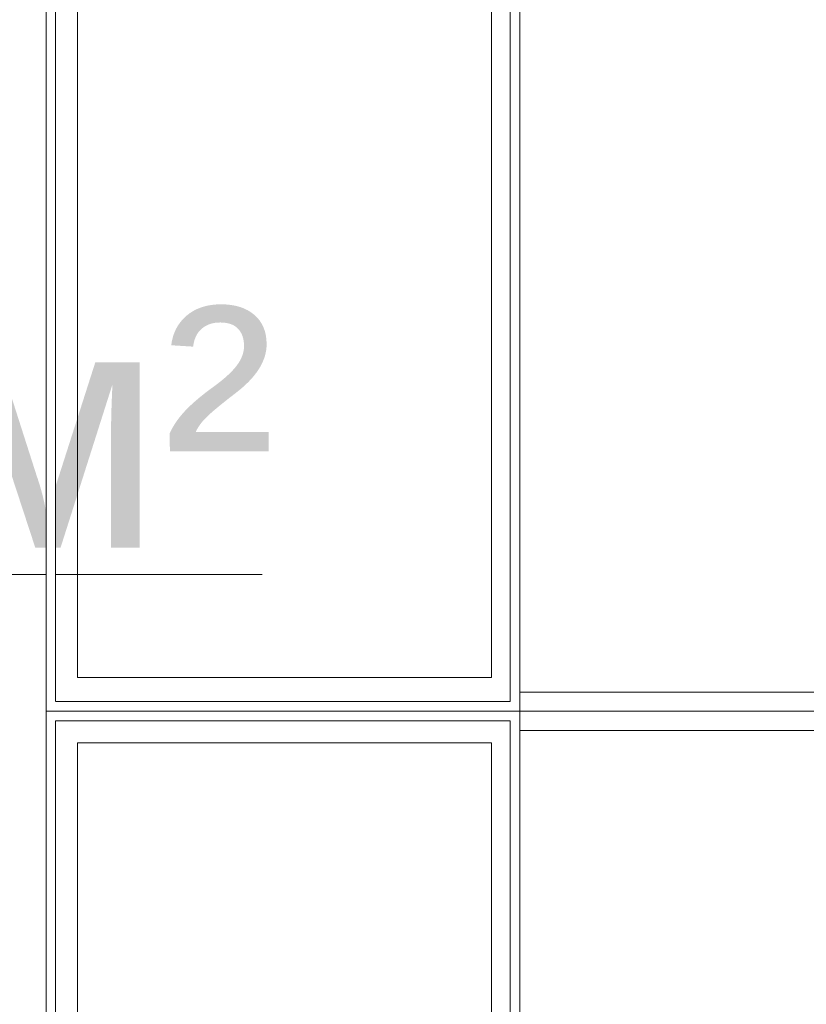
# Model space of a CAD drawing. Header units: millimetres. Extents: x -59761 to 112741, y -57975 to 46221.
# Tile 372 of 421: x 76269 to 77083, y -14423 to -13404. Entities that reach past the tile are written whole.
import ezdxf

# ---------------------------------------------------------------- set-up
doc = ezdxf.new("R2010")
doc.units = ezdxf.units.MM
doc.linetypes.add('Wipeout_Contour', pattern=[1000, 0, -1000])
doc.layers.add('Интерьер - конструкции мебели', color=7, linetype='Continuous')
doc.layers.add('Элемент Модели - Зона', color=7, linetype='Continuous')
doc.styles.add('СГЕНЕРИР_СТИЛЬ_1', font='arial.ttf')

msp = doc.modelspace()

# ---------------------------------------------------------------- linework, layer by layer
at = {"layer": 'Интерьер - конструкции мебели', "color": 7, "linetype": 'Continuous', "lineweight": 5}
for points in [[(76328.52, -12998), (76756.91, -12998), (76756.91, -14084.99), (76328.52, -14084.99)], [(76328.52, -14152.49), (76756.91, -14152.49), (76756.91, -15239.47), (76328.52, -15239.47)]]:
    msp.add_lwpolyline(points, close=True, dxfattribs=at)
at = {"layer": 'Элемент Модели - Зона', "color": 7, "linetype": 'Continuous', "lineweight": 15}
msp.add_line((75219.24, -13978.1), (76519.82, -13978.1), dxfattribs=at)

# ---------------------------------------------------------------- texts
at = {"layer": 'Элемент Модели - Зона', "color": 7, "lineweight": 15, "insert": (75869.53, -13848.79), "char_height": 250, "attachment_point": 5, "style": 'СГЕНЕРИР_СТИЛЬ_1'}
msp.add_mtext('\\A1;{\\pqc;\\fArial|b0|i0|c204|p38;19,16 м²}', dxfattribs=at)

# ---------------------------------------------------------------- wipeouts: each hides what was drawn before it
at = {"color": 254, "linetype": 'Wipeout_Contour', "lineweight": 0, "ltscale": 7655258.636703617}
msp.add_wipeout([(76305.95, -14129.88), (76295.95, -14119.88), (76295.95, -14129.88)], dxfattribs=at).dxf.layer = 'Интерьер - конструкции мебели'
at = {"color": 254, "linetype": 'Wipeout_Contour', "lineweight": 0, "ltscale": 7656698.467384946}
msp.add_wipeout([(76776.26, -14129.88), (76786.26, -14129.88), (76786.26, -14119.88)], dxfattribs=at).dxf.layer = 'Интерьер - конструкции мебели'

# ---------------------------------------------------------------- next in the draw order: wipeouts: each hides what was drawn before it
at = {"color": 254, "linetype": 'Wipeout_Contour', "lineweight": 0, "ltscale": 7656688.234452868}
msp.add_wipeout([(76776.26, -14129.88), (76786.26, -14119.88), (76776.26, -14119.88)], dxfattribs=at).dxf.layer = 'Интерьер - конструкции мебели'

# ---------------------------------------------------------------- next in the draw order: linework, layer by layer
at = {"layer": 'Интерьер - конструкции мебели', "color": 7, "linetype": 'Continuous', "lineweight": 15, "flags": 128}
msp.add_lwpolyline([(76786.26, -14119.88), (76786.26, -14129.88)], dxfattribs=at)

# ---------------------------------------------------------------- next in the draw order: wipeouts: each hides what was drawn before it
at = {"color": 254, "linetype": 'Wipeout_Contour', "lineweight": 0, "ltscale": 10207970.53891766}
msp.add_wipeout([(76305.95, -14129.88), (76776.26, -14129.88), (76776.26, -14119.88), (76305.95, -14119.88)], dxfattribs=at).dxf.layer = 'Интерьер - конструкции мебели'

# ---------------------------------------------------------------- next in the draw order: wipeouts: each hides what was drawn before it
at = {"color": 254, "linetype": 'Wipeout_Contour', "lineweight": 0, "ltscale": 7655266.278221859}
msp.add_wipeout([(76305.95, -14119.88), (76295.95, -14119.88), (76305.95, -14129.88)], dxfattribs=at).dxf.layer = 'Интерьер - конструкции мебели'

# ---------------------------------------------------------------- next in the draw order: linework, layer by layer
at = {"layer": 'Интерьер - конструкции мебели', "color": 7, "linetype": 'Continuous', "lineweight": 15, "flags": 128}
for points in [[(76295.95, -14119.88), (76295.95, -14129.88)], [(76776.26, -14119.88), (76305.95, -14119.88)], [(76305.95, -14129.88), (76776.26, -14129.88)]]:
    msp.add_lwpolyline(points, dxfattribs=at)

# ---------------------------------------------------------------- next in the draw order: wipeouts: each hides what was drawn before it
at = {"color": 254, "linetype": 'Wipeout_Contour', "lineweight": 0, "ltscale": 10208653.03192787}
msp.add_wipeout([(76776.26, -12975.41), (76776.26, -14119.88), (76786.26, -14119.88), (76786.26, -12975.41)], dxfattribs=at).dxf.layer = 'Интерьер - конструкции мебели'
at = {"color": 254, "linetype": 'Wipeout_Contour', "lineweight": 0, "ltscale": 10207289.11796256}
msp.add_wipeout([(76295.95, -14129.88), (76295.95, -15274.35), (76305.95, -15274.35), (76305.95, -14129.88)], dxfattribs=at).dxf.layer = 'Интерьер - конструкции мебели'
at = {"color": 254, "linetype": 'Wipeout_Contour', "lineweight": 0, "ltscale": 10209196.92497711}
msp.add_wipeout([(76776.26, -14129.88), (76776.26, -15274.35), (76786.26, -15274.35), (76786.26, -14129.88)], dxfattribs=at).dxf.layer = 'Интерьер - конструкции мебели'

# ---------------------------------------------------------------- next in the draw order: linework, layer by layer
at = {"layer": 'Интерьер - конструкции мебели', "color": 7, "linetype": 'Continuous', "lineweight": 15, "flags": 128}
for points in [[(76776.26, -12975.41), (76776.26, -14109.88)], [(76786.26, -14119.88), (76786.26, -12975.41)], [(76295.95, -14129.88), (76295.95, -15274.35)], [(76305.95, -15264.35), (76305.95, -14129.88)], [(76776.26, -14129.88), (76776.26, -15264.35)], [(76786.26, -15274.35), (76786.26, -14129.88)]]:
    msp.add_lwpolyline(points, dxfattribs=at)
for points in [[(76786.26, -12985.43), (76786.26, -14099.9), (77286.26, -14099.9), (77286.26, -12985.43)], [(76786.26, -14139.89), (76786.26, -15254.35), (77286.26, -15254.35), (77286.26, -14139.89)]]:
    msp.add_lwpolyline(points, close=True, dxfattribs=at)

# ---------------------------------------------------------------- next in the draw order: wipeouts: each hides what was drawn before it
at = {"color": 254, "linetype": 'Wipeout_Contour', "lineweight": 0, "ltscale": 10207965.82742929}
msp.add_wipeout([(76786.26, -14109.88), (76295.95, -14109.88), (76295.95, -14119.88), (76786.26, -14119.88)], dxfattribs=at).dxf.layer = 'Интерьер - конструкции мебели'

# ---------------------------------------------------------------- next in the draw order: linework, layer by layer
at = {"layer": 'Интерьер - конструкции мебели', "color": 7, "linetype": 'Continuous', "lineweight": 5}
for points in [[(76786.26, -12965.43), (77276.51, -12965.43), (77276.51, -14119.89), (76786.26, -14119.89)], [(76786.26, -14119.89), (77276.51, -14119.89), (77276.51, -15274.35), (76786.26, -15274.35)]]:
    msp.add_lwpolyline(points, close=True, dxfattribs=at)
at = {"layer": 'Интерьер - конструкции мебели', "color": 7, "linetype": 'Continuous', "lineweight": 15, "flags": 128}
for points in [[(76776.26, -14109.88), (76305.95, -14109.88)], [(76295.95, -14119.88), (76786.26, -14119.88)]]:
    msp.add_lwpolyline(points, dxfattribs=at)

# ---------------------------------------------------------------- next in the draw order: wipeouts: each hides what was drawn before it
at = {"color": 254, "linetype": 'Wipeout_Contour', "lineweight": 0, "ltscale": 10206745.12325086}
msp.add_wipeout([(76295.95, -12975.41), (76295.95, -14119.88), (76305.95, -14119.88), (76305.95, -12975.41)], dxfattribs=at).dxf.layer = 'Интерьер - конструкции мебели'

# ---------------------------------------------------------------- next in the draw order: linework, layer by layer
at = {"layer": 'Интерьер - конструкции мебели', "color": 7, "linetype": 'Continuous', "lineweight": 5}
for points in [[(76295.95, -12965.42), (76786.26, -12965.42), (76786.26, -14119.89), (76295.95, -14119.89)], [(76295.95, -14119.89), (76786.26, -14119.89), (76786.26, -15274.35), (76295.95, -15274.35)]]:
    msp.add_lwpolyline(points, close=True, dxfattribs=at)
at = {"layer": 'Интерьер - конструкции мебели', "color": 7, "linetype": 'Continuous', "lineweight": 15, "flags": 128}
for points in [[(76295.95, -12975.41), (76295.95, -14119.88)], [(76305.95, -14109.88), (76305.95, -12975.41)]]:
    msp.add_lwpolyline(points, dxfattribs=at)

doc.saveas('drawing.dxf')
